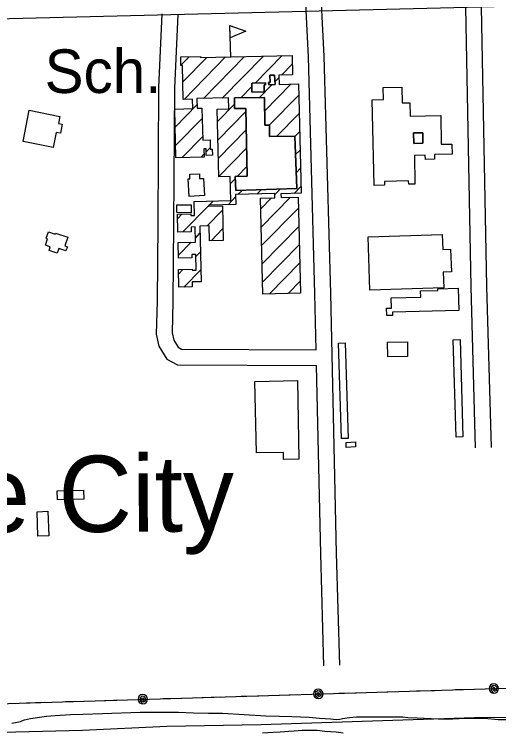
# Model space of a CAD drawing. Extents: x 3625074 to 3663148, y 511451 to 537151.
# Drawn here: x 3648096 to 3649017, y 520518 to 521885 of the extents above; entities that cross this region are included whole.
import ezdxf

# ---------------------------------------------------------------- set-up
doc = ezdxf.new("R2010")
doc.units = 0
for name, color, linetype in [('V-BLDG-IDEN', 7, 'Continuous'), ('V-BLDG-OTLN', 7, 'Continuous'), ('V-ROAD-CNTR', 7, 'Continuous'), ('V-SITE-VEGE', 7, 'Continuous'), ('V-TOPO-GNAM-IDEN', 7, 'Continuous'), ('V-TOPO-SHOR', 7, 'Continuous'), ('V-UTIL-LINE', 7, 'Continuous')]:
    doc.layers.add(name, color=color, linetype=linetype)

msp = doc.modelspace()

# ---------------------------------------------------------------- linework, layer by layer
at = {"layer": 'V-BLDG-OTLN'}
for p, q in [((3648507.7, 521803.1), (3648505.8, 521863.1)), ((3648412.7, 521788.2), (3648428.2, 521804)), ((3648416.4, 521756.2), (3648461.9, 521802.7)), ((3648418.7, 521722.9), (3648497.8, 521803.5)), ((3648455.4, 521724.6), (3648533.6, 521804.4)), ((3648491.2, 521725.4), (3648569.5, 521805.3)), ((3648554, 521753.8), (3648605.3, 521806.2)), ((3648603.9, 521769), (3648624.5, 521790)), ((3648591.5, 521756.4), (3648599.1, 521764.1)), ((3648526.8, 521726), (3648547.6, 521747.2)), ((3648562.2, 521726.4), (3648585.9, 521750.6)), ((3648571.8, 521700.5), (3648622.1, 521751.8)), ((3648580.8, 521674), (3648636.8, 521731.1)), ((3648401.8, 521669.9), (3648443.3, 521712.3)), ((3648482.4, 521680.8), (3648514.6, 521713.6)), ((3648483.3, 521645.9), (3648536.3, 521700)), ((3648594.6, 521652.3), (3648637.6, 521696.2)), ((3648402.6, 521635.1), (3648453.1, 521686.5)), ((3648484.1, 521611), (3648537, 521665)), ((3648629.5, 521652.2), (3648638.5, 521661.4)), ((3648415.1, 521612.1), (3648453.9, 521651.7)), ((3648460.7, 521622.9), (3648468.5, 521630.8)), ((3648484.9, 521576.2), (3648537.7, 521630)), ((3648630.7, 521617.7), (3648639.3, 521626.5)), ((3648451, 521613), (3648456.5, 521618.6)), ((3648519.9, 521576.1), (3648538.4, 521595)), ((3648631.9, 521583.2), (3648640.1, 521591.7)), ((3648507, 521563), (3648516.3, 521572.5)), ((3648591.4, 521542), (3648601.5, 521552.2)), ((3648628.2, 521543.8), (3648641, 521556.8)), ((3648521.2, 521541.8), (3648529, 521549.7)), ((3648557.1, 521542.6), (3648565.3, 521551)), ((3648438, 521528.3), (3648438.2, 521528.5)), ((3648466.4, 521521.6), (3648474, 521529.3)), ((3648502.3, 521522.4), (3648516.8, 521537.2)), ((3648564.6, 521514.6), (3648585.1, 521535.5)), ((3648565.4, 521479.7), (3648621.1, 521536.6)), ((3648416.5, 521470.6), (3648465.9, 521521.1)), ((3648462.7, 521482), (3648491.9, 521511.8)), ((3648566.3, 521444.9), (3648636.1, 521516.1)), ((3648406.2, 521495.8), (3648414.7, 521504.5)), ((3648470.1, 521453.9), (3648492.7, 521477)), ((3648567.1, 521410), (3648637, 521481.3)), ((3648440.2, 521459.1), (3648448.9, 521468)), ((3648408, 521426.2), (3648432.3, 521451)), ((3648568, 521375.2), (3648637.8, 521446.4)), ((3648440.9, 521424.1), (3648449.7, 521433.1)), ((3648581, 521352.8), (3648638.7, 521411.6)), ((3648408.1, 521390.6), (3648416.5, 521399.2)), ((3648418.5, 521365.5), (3648450.6, 521398.3)), ((3648616.9, 521353.7), (3648639.5, 521376.7))]:
    msp.add_line(p, q, dxfattribs=at)
for points in [[(3648505.8, 521863.1), (3648536.1, 521852.5), (3648506.5, 521840)], [(3648449.8, 521802.4), (3648624.1, 521806.6), (3648625, 521769.5), (3648599, 521768.9), (3648599.4, 521751.2), (3648636.3, 521752.1), (3648641.3, 521544.1), (3648602.9, 521543.2), (3648603.1, 521536.1), (3648635.6, 521536.9), (3648640.1, 521354.2), (3648568.5, 521352.5), (3648564.1, 521535), (3648591.6, 521535.7), (3648591.4, 521543.5), (3648516.7, 521541.7), (3648517.1, 521522.8), (3648465.9, 521521.6), (3648466, 521519.5), (3648491.7, 521520.1), (3648493.3, 521454.5), (3648467, 521453.9), (3648466.3, 521482.1), (3648448.6, 521481.7), (3648451.1, 521376), (3648434, 521375.6), (3648434.3, 521365.9), (3648408.7, 521365.3), (3648407.9, 521399), (3648434.1, 521399.6), (3648434.1, 521397.8), (3648441.5, 521398), (3648440.8, 521427.6), (3648433.5, 521427.5), (3648433.7, 521421.1), (3648408.1, 521420.5), (3648407.4, 521450.4), (3648440.4, 521451.2), (3648439.7, 521480.1), (3648432.3, 521479.9), (3648432.5, 521471), (3648406.8, 521470.4), (3648406, 521504.3), (3648431.6, 521504.9), (3648431.6, 521502), (3648438.6, 521502.2), (3648438, 521528.5), (3648507.8, 521530.2), (3648506.7, 521576), (3648485, 521575.5), (3648481.8, 521704.2), (3648503.8, 521704.7), (3648503.3, 521725.7), (3648443, 521724.3), (3648443.5, 521705.9), (3648452.6, 521706.1), (3648454.1, 521645.4), (3648468.1, 521645.8), (3648468.6, 521628), (3648472.2, 521628), (3648472.5, 521616.6), (3648460.8, 521616.3), (3648460.5, 521628.9), (3648456.3, 521628.8), (3648456.7, 521613.1), (3648403.2, 521611.8), (3648401, 521704.5), (3648435.2, 521705.3), (3648434.7, 521723.3), (3648417.2, 521722.8), (3648415.6, 521787.2), (3648412.7, 521787.2), (3648412.4, 521803.6), (3648449.7, 521804.5)], [(3648591.9, 521751), (3648579.9, 521750.2), (3648579.6, 521754.7), (3648582.6, 521754.9), (3648581.8, 521768.6), (3648590.7, 521769.2)], [(3648591.9, 521751), (3648590.7, 521769.2), (3648581.8, 521768.6), (3648582.6, 521754.9), (3648579.6, 521754.7), (3648579.9, 521750.2)], [(3648547.5, 521753.6), (3648573.6, 521754.1), (3648573.7, 521750.5), (3648570.9, 521750.4), (3648571.1, 521737.1), (3648547.8, 521736.7)], [(3648547.5, 521753.6), (3648547.8, 521736.7), (3648571.1, 521737.1), (3648570.9, 521750.4), (3648573.7, 521750.5), (3648573.6, 521754.1)], [(3648780.3, 521559.3), (3648776.6, 521721.8), (3648797.8, 521722.3), (3648797.2, 521745.3), (3648832.8, 521746.1), (3648833.5, 521716), (3648848.1, 521716.3), (3648848.7, 521690.8), (3648906.8, 521692.1), (3648908, 521637.4), (3648928.2, 521637.8), (3648928.6, 521618.9), (3648894.9, 521618.1), (3648895.1, 521608.9), (3648877.8, 521608.5), (3648877.6, 521616.5), (3648856.7, 521616.1), (3648857.9, 521561.8), (3648846, 521561.6), (3648845.8, 521567.6), (3648799.9, 521566.6), (3648800, 521559.7)], [(3648632.9, 521553.3), (3648629.5, 521652.7), (3648581.3, 521652.2), (3648581.1, 521674), (3648572.1, 521673.9), (3648571.5, 521726.5), (3648514.5, 521725.9), (3648514.7, 521705.6), (3648536.2, 521705.8), (3648538.8, 521576.8), (3648516.2, 521576), (3648517.1, 521549.3)], [(3648632.9, 521553.3), (3648517.1, 521549.3), (3648516.2, 521576), (3648538.8, 521576.8), (3648536.2, 521705.8), (3648514.7, 521705.6), (3648514.5, 521725.9), (3648571.5, 521726.5), (3648572.1, 521673.9), (3648581.1, 521674), (3648581.3, 521652.2), (3648629.5, 521652.7)], [(3648169.9, 521631.3), (3648112.4, 521642.9), (3648124.3, 521702.1), (3648182.6, 521690.3), (3648180, 521677.1), (3648186.9, 521675.7), (3648183.4, 521658.4), (3648175.7, 521659.9)], [(3648872.7, 521659.3), (3648873, 521639.4), (3648855.5, 521639.2), (3648855.2, 521659.1)], [(3648872.7, 521659.3), (3648855.2, 521659.1), (3648855.5, 521639.2), (3648873, 521639.4)], [(3648457.5, 521539.7), (3648428.5, 521538.2), (3648426.7, 521571.7), (3648429.9, 521571.9), (3648429.4, 521580.3), (3648447.8, 521581.3), (3648448.3, 521572.1), (3648455.8, 521572.5)], [(3648405, 521522.5), (3648432.2, 521522.2), (3648432, 521507.2), (3648404.8, 521507.5)], [(3648174.1, 521468.5), (3648197.4, 521460.6), (3648191.8, 521444.1), (3648196.8, 521442.4), (3648194.1, 521434.4), (3648180.3, 521439.1), (3648177.3, 521430.3), (3648161.9, 521435.5), (3648164.2, 521442.3), (3648155.1, 521445.4), (3648159.2, 521457.7), (3648156.4, 521458.6), (3648160.6, 521470.9), (3648173.5, 521466.5)], [(3648769, 521461.4), (3648909.9, 521465.9), (3648910.8, 521437.3), (3648925.7, 521437.8), (3648927.1, 521394.6), (3648911.6, 521394.1), (3648912.6, 521364.3), (3648772.2, 521359.8)], [(3648941.3, 521321.1), (3648815, 521317.9), (3648815.2, 521311.7), (3648804.1, 521311.4), (3648803.7, 521325.4), (3648813.2, 521325.7), (3648812.7, 521345), (3648868.8, 521346.5), (3648868.5, 521358.5), (3648901.4, 521359.3), (3648901.3, 521362.6), (3648940.2, 521363.6)], [(3648943.6, 521265.7), (3648949.1, 521080.9), (3648936.1, 521080.5), (3648930.6, 521265.3)], [(3648725.1, 521259.7), (3648730.6, 521077.8), (3648717.9, 521077.4), (3648712.4, 521259.3)], [(3648843.9, 521233.7), (3648806.3, 521232.9), (3648805.8, 521260.9), (3648843.4, 521261.6)], [(3648607.7, 521051), (3648556.2, 521050.1), (3648553.6, 521186.2), (3648634.4, 521187.8), (3648637.3, 521038.6), (3648608, 521038)], [(3648744.9, 521061.6), (3648727.2, 521060.8), (3648726.8, 521070.3), (3648744.5, 521071)], [(3648177.6, 520977.9), (3648227.5, 520979.4), (3648228, 520962.3), (3648178.1, 520960.8)], [(3648159.6, 520939.2), (3648161.3, 520892.4), (3648140.8, 520891.6), (3648139, 520938.4)]]:
    msp.add_lwpolyline(points, close=True, dxfattribs=at)
at = {"layer": 'V-ROAD-CNTR'}
for points in [[(3648670.1, 521246.5), (3648667.7, 521353.1), (3648655.3, 521803.9), (3648647.1, 521968.4), (3648648.7, 522001.7), (3648644.4, 522021.9), (3648633.3, 522045.2), (3648481.6, 522234.4), (3648164.8, 522635.5), (3647930.5, 522931.7), (3647911.6, 522955.6), (3647889.1, 522984.2)], [(3649003.3, 521060.7), (3648994.4, 521367.1), (3648983.3, 521965.4), (3648982.1, 522014), (3648978.5, 522048.5), (3648960.6, 522080.5), (3648892.1, 522166.1), (3648784.4, 522297.1)], [(3648973.3, 521059.8), (3648964.5, 521366.3), (3648953.3, 521964.7), (3648952.1, 522012.1), (3648949.3, 522039.3), (3648935.6, 522063.7), (3648868.8, 522147.2), (3648760.9, 522278.5)], [(3648714.8, 520646.1), (3648708.8, 520859.3), (3648697.7, 521353.8), (3648685.2, 521805), (3648677.2, 521968.4), (3648678.9, 522004.2), (3648673, 522031.6), (3648658.9, 522061.3), (3648591.4, 522145.4)], [(3646828.9, 521843.1), (3647163.4, 521854.1), (3650263.8, 521931.3), (3650419.7, 521936.1)], [(3648376.7, 521885.4), (3648370.3, 521745.6), (3648368.7, 521486.4), (3648367.4, 521338.9), (3648365.7, 521276), (3648370.9, 521253.3), (3648386.2, 521228.6), (3648406.4, 521217.8), (3648670.8, 521216.5)], [(3648406.7, 521884), (3648400.3, 521744.8), (3648398.7, 521486.2), (3648397.4, 521338.4), (3648395.8, 521279), (3648399, 521264.8), (3648407.4, 521251.3), (3648414, 521247.8), (3648670.1, 521246.5)], [(3648684.8, 520645.2), (3648678.8, 520858.5), (3648670.8, 521216.5)]]:
    msp.add_lwpolyline(points, dxfattribs=at)
at = {"layer": 'V-SITE-VEGE'}
for points in [[(3648091, 520536.2), (3648101.3, 520538.1), (3648107.6, 520539.1), (3648110.1, 520540.6), (3648115, 520542.5), (3648126.7, 520544.9), (3648157, 520549.3), (3648173.6, 520550.7), (3648202.9, 520552.7), (3648226.3, 520553.1), (3648263.4, 520554.5), (3648335.2, 520556.9), (3648408.4, 520556.8), (3648436.7, 520555.8), (3648465.1, 520555.3), (3648491.9, 520555.2), (3648574.4, 520550.2), (3648600.3, 520549.2), (3648623.7, 520548.7), (3648656.9, 520547.2), (3648676.5, 520545.7), (3648697.9, 520544.2), (3648708.2, 520543.2), (3648715, 520543.7), (3648719.9, 520545.2), (3648733.6, 520547.1), (3648746.8, 520548.1), (3648834.7, 520547.9), (3648844.4, 520547), (3648862, 520546.4), (3648902, 520544), (3648918.1, 520543.9), (3648942.1, 520544.9), (3648956.7, 520545.3), (3648989.9, 520545.3), (3649016.3, 520543.3), (3649037.8, 520542.8)], [(3648617.8, 520520.4), (3648601.2, 520519), (3648588.5, 520518.5), (3648568, 520517)], [(3648721.3, 520517.3), (3648708.2, 520518.8), (3648686.2, 520520.3), (3648672, 520521.8), (3648643.2, 520521.8), (3648628.1, 520520.9), (3648617.8, 520520.4)]]:
    msp.add_lwpolyline(points, dxfattribs=at)
at = {"layer": 'V-TOPO-SHOR'}
for points in [[(3647545.2, 520867), (3647640.8, 520774.7), (3647739.5, 520680.1), (3647824, 520589), (3647841.3, 520573.7), (3647852.7, 520562.2), (3647859.4, 520547.7), (3647862.9, 520535.8), (3647864.9, 520528), (3647868.4, 520520.1), (3647873.5, 520515.8), (3647895.5, 520514.5), (3648225.5, 520522.8), (3648385.7, 520530.4), (3648565.3, 520533.4), (3648796.4, 520540.9), (3648971.2, 520546.6)], [(3648971.2, 520546.6), (3649098.4, 520547.6), (3649283.8, 520552.9), (3649568.9, 520556.5), (3649749.2, 520561), (3649907.5, 520566.7), (3649931.1, 520565.9), (3649997.6, 520561.1), (3650021.6, 520560.6), (3650050.8, 520564.5), (3650077.5, 520562.5), (3650093.7, 520558.9)]]:
    msp.add_lwpolyline(points, dxfattribs=at)
at = {"layer": 'V-UTIL-LINE'}
for points in [[(3646463.7, 521291.1), (3647008.2, 520764.5), (3647247, 520524.4), (3647939.8, 520569.3), (3649341.8, 520612.2), (3649925.6, 520639.5), (3650251, 520649.2), (3650218.5, 520489.4), (3650430.5, 520409.2), (3651529.2, 520055.2)], [(3649007.9, 520602), (3649009.6, 520599.7), (3649010.3, 520601.9), (3649008.6, 520604), (3649005.7, 520603.6), (3649005.7, 520600.2), (3649009, 520596.9), (3649012.8, 520598.8), (3649014, 520603.6), (3649010.8, 520606.9), (3649006.4, 520607.7), (3649002.8, 520604.5), (3649002.6, 520599), (3649008.1, 520593), (3649011.6, 520593.8), (3649014.4, 520595.8), (3649016.3, 520598.8), (3649016.9, 520602.3), (3649016.1, 520605.7), (3649014, 520608.5), (3649011.1, 520610.4), (3649007.6, 520611), (3649004.2, 520610.2), (3649001.3, 520608.2), (3648999.5, 520605.2), (3648998.9, 520601.7), (3648999.7, 520598.3), (3649001.7, 520595.4), (3649004.7, 520593.6), (3649008.1, 520593)], [(3648674, 520591.8), (3648675.7, 520589.5), (3648676.5, 520591.7), (3648674.8, 520593.8), (3648671.9, 520593.4), (3648671.8, 520590), (3648675.2, 520586.7), (3648679, 520588.6), (3648680.1, 520593.4), (3648677, 520596.7), (3648672.6, 520597.5), (3648669, 520594.3), (3648668.8, 520588.8), (3648674.3, 520582.8), (3648677.7, 520583.6), (3648680.6, 520585.6), (3648682.4, 520588.6), (3648683, 520592.1), (3648682.2, 520595.5), (3648680.2, 520598.3), (3648677.2, 520600.2), (3648673.8, 520600.8), (3648670.3, 520600), (3648667.5, 520598), (3648665.6, 520595), (3648665, 520591.5), (3648665.8, 520588.1), (3648667.9, 520585.2), (3648670.8, 520583.4), (3648674.3, 520582.8)], [(3648787, 520595.2), (3648821, 520596.3)], [(3648860.9, 520597.5), (3648894.9, 520598.5)], [(3648934.9, 520599.8), (3648968.9, 520600.8)], [(3648340.2, 520581.6), (3648341.9, 520579.3), (3648342.6, 520581.5), (3648340.9, 520583.6), (3648338, 520583.2), (3648338, 520579.8), (3648341.3, 520576.5), (3648345.1, 520578.4), (3648346.3, 520583.2), (3648343.1, 520586.5), (3648338.7, 520587.3), (3648335.1, 520584.1), (3648335, 520578.6), (3648340.5, 520572.6), (3648343.9, 520573.4), (3648346.7, 520575.4), (3648348.6, 520578.4), (3648349.2, 520581.9), (3648348.4, 520585.3), (3648346.4, 520588.1), (3648343.4, 520590), (3648339.9, 520590.6), (3648336.5, 520589.8), (3648333.6, 520587.8), (3648331.8, 520584.8), (3648331.2, 520581.3), (3648332, 520577.9), (3648334, 520575), (3648337, 520573.2), (3648340.5, 520572.6)], [(3648379.2, 520582.8), (3648413.2, 520583.8)], [(3648453.1, 520585), (3648487.1, 520586.1)], [(3648527.1, 520587.3), (3648561.1, 520588.3)], [(3648601.1, 520589.6), (3648635, 520590.6)], [(3648713, 520593), (3648747, 520594)], [(3648119.3, 520574.8), (3648153.3, 520575.9)], [(3648193.3, 520577.1), (3648227.2, 520578.1)], [(3648267.2, 520579.4), (3648301.2, 520580.4)]]:
    msp.add_lwpolyline(points, dxfattribs=at)

# ---------------------------------------------------------------- texts
at = {"layer": 'V-BLDG-IDEN'}
msp.add_text('Sch.', height=83, dxfattribs=at).set_placement((3648153.5, 521735))
at = {"layer": 'V-TOPO-GNAM-IDEN'}
msp.add_text('Bridge City', height=145, rotation=0.1955, dxfattribs=at).set_placement((3647565.5, 520897.5))

doc.saveas('drawing.dxf')
